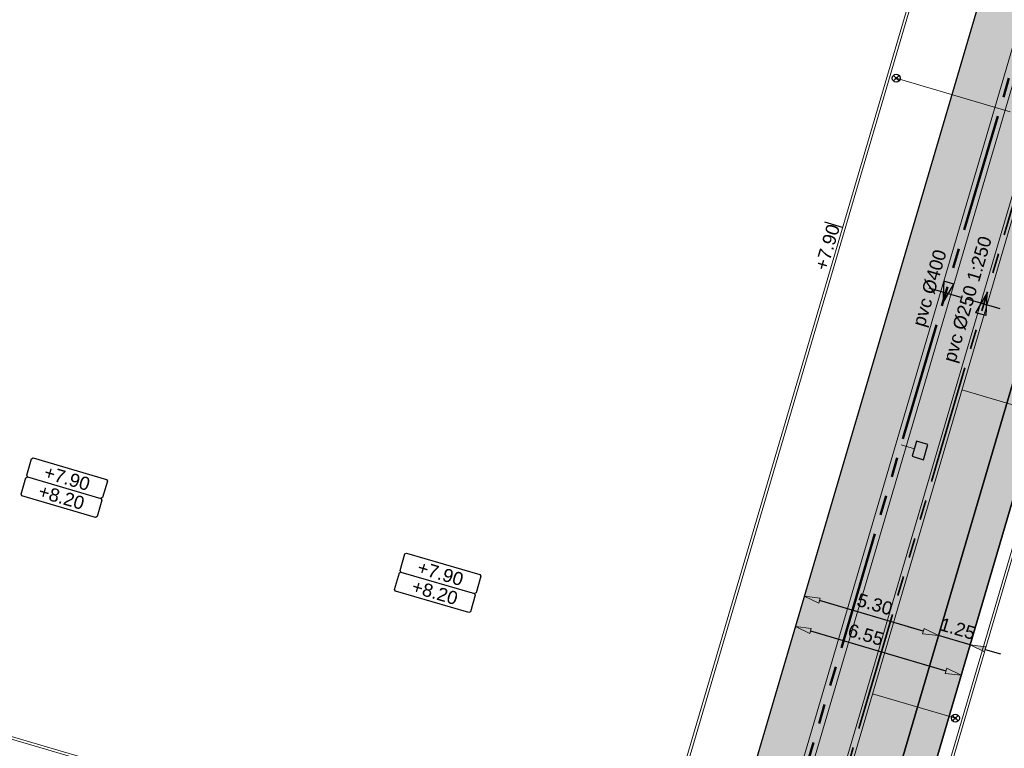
# Model space of a CAD drawing. Extents: x 98477 to 100410, y 398052 to 398969.
# Tile 346 of 374: x 98607 to 98644, y 398614 to 398642. Entities that reach past the tile are written whole.
import ezdxf
from ezdxf.enums import TextEntityAlignment as Align

# ---------------------------------------------------------------- set-up
doc = ezdxf.new("R2010")
doc.units = 0
for name, pattern in [('AL-NUTSTRACE', [17, 5, -3.5, 0, -3.5, 5]), ('RI-DWA', [9.75, 4.5, -0.75, 0.75, -0.75, 0.75, -0.75, 0.75, -0.75]), ('RI-RWA', [8.25, 4.5, -0.75, 0.75, -0.75, 0.75, -0.75])]:
    doc.linetypes.add(name, pattern=pattern)
for name, color, linetype, lineweight in [('N-GW-hoogtelijn laagte NAP +7.00', 100, 'AL-HOOGTELIJN +7.00', 18), ('N-GW-hoogtelijn laagte NAP +7.50', 90, 'AL-HOOGTELIJN +7.50', 18), ('N-GW-hoogtelijn laagte NAP +8.00', 80, 'AL-HOOGTELIJN +8.00', 18), ('N-KO-kantbegrenzing grondwerk', 70, 'Continuous', 25), ('N-KO-kantverharding', 2, 'Continuous', 25), ('N-RI-DWA hoofdriool', 24, 'RI-DWA', 35), ('N-RI-DWA hoofdriool buiswand', 24, 'Continuous', 13), ('N-RI-DWA huisaansluitleiding', 24, 'RI-DWA', 18), ('N-RI-DWA ontstoppingstuk', 24, 'Continuous', 25), ('N-RI-DWA strenginformatie', 24, 'Continuous', 25), ('N-RI-RWA hoofdriool', 162, 'RI-RWA', 50), ('N-RI-RWA hoofdriool buiswand', 162, 'Continuous', 13), ('N-RI-RWA kolkaansluitleiding', 132, 'RI-RWA', 18), ('N-RI-RWA strenginformatie', 162, 'Continuous', 25), ('N-RI-straatkolk', 7, 'Continuous', 25), ('N-RI-stroomrichting', 7, 'Continuous', 25), ("N-VH-arcering 'MAT' grijs 251", 251, 'Continuous', 18), ('N-VH-arcering printbeton', 8, 'Continuous', 9), ('X-AL-afwerkhoogte', 4, 'Continuous', 30), ('X-AL-hoogtelijn - Niv 1', 1, 'AL-HOOGTELIJN', 18), ('X-AL-maatvoering VERWERKT', 180, 'Continuous', 18), ('X-AL-nutstrace VERWERKT', 252, 'AL-NUTSTRACE', 18), ('X-AL-planhoogte brm', 10, 'Continuous', 25), ('X-AL-planhoogte wrm', 252, 'Continuous', 25), ('X-AL-planthoogte VERWERKT', 180, 'Continuous', 25), ('X-AL-rapporttekening blauw', 125, 'Continuous', 25)]:
    doc.layers.add(name, color=color, linetype=linetype, lineweight=lineweight)
for name, color, linetype, plot in [('X-AL-contourlijnen', 30, 'Continuous', False), ('X-AL-hulplijn', 30, 'Continuous', False), ('X-AL-hulplijn riolering', 30, 'Continuous', False)]:
    doc.layers.add(name, color=color, linetype=linetype, plot=plot)
doc.styles.add('CS Annotative', font='arial.ttf')
doc.styles.get("Standard").update_dxf_attribs({"font": 'txt.shx'})
doc.linetypes.add('AL-HOOGTELIJN', pattern='A,10,-1.5,["H",Standard,S=0.9,R=0,X=-0.3,Y=-0.45],-1.5,30', length=43)
doc.linetypes.add('AL-HOOGTELIJN +7.00', pattern='A,7.5,-1.5,["+7.00",Standard,S=0.9,R=0,X=-0.3,Y=-0.45],-4.5,22.5', length=36)
doc.linetypes.add('AL-HOOGTELIJN +7.50', pattern='A,7.5,-1.5,["+7.50",Standard,S=0.9,R=0,X=-0.3,Y=-0.45],-4.5,22.5', length=36)
doc.linetypes.add('AL-HOOGTELIJN +8.00', pattern='A,7.5,-1.5,["+8.00",Standard,S=0.9,R=0,X=-0.3,Y=-0.45],-4.5,22.5', length=36)
doc.dimstyles.new('CS Annotative', dxfattribs={"dimtxt": 2.5, "dimasz": 3, "dimexe": 0.18, "dimexo": 0.0625, "dimgap": 1, "dimtad": 1, "dimzin": 3, "dimdsep": 46, "dimtxsty": 'CS Annotative', "dimblk": 'CS Dimensionpijl', "dimcen": 0, "dimse1": 1, "dimse2": 1, "dimclrd": 256, "dimclre": 256, "dimadec": 0, "dimazin": 0, "dimtm": 1e-09, "dimtfac": 1, "dimtdec": 0, "dimtofl": 0, "dimtmove": 1, "dimatfit": 1, "dimfxl": 1, "dimtfillclr": 256, "dimtolj": 1, "dimtzin": 3, "dimarcsym": 0})

# ---------------------------------------------------------------- blocks, each defined once
blk = doc.blocks.new('*U487')
at = {"layer": 'N-RI-stroomrichting'}
h = blk.add_hatch(color=256, dxfattribs=at)
h.dxf.hatch_style = 1
h.paths.add_polyline_path([(-0.56, -1.92), (1.52, 1.64), (-0.39, 2.2)])
blk.add_lwpolyline([(-0.56, -1.92), (1.52, 1.64), (-0.39, 2.2)], close=True, dxfattribs=at)
at = {"layer": 'X-AL-hulplijn riolering'}
blk.add_lwpolyline([(3.12, -0.92), (-3.12, 0.92)], dxfattribs=at)
at = {"lineweight": 25, "style": 'CS Annotative'}
blk.add_attdef('Strenginformatie', text='', height=2.5, rotation=73.6, dxfattribs=at).set_placement((-3.12, 0.92), align=Align.MIDDLE_CENTER)
blk = doc.blocks.new('*U375')
at = {"layer": 'N-RI-stroomrichting'}
h = blk.add_hatch(color=256, dxfattribs=at)
h.dxf.hatch_style = 1
h.paths.add_polyline_path([(0.56, 1.92), (0.39, -2.2), (-1.52, -1.64)])
blk.add_lwpolyline([(0.56, 1.92), (0.39, -2.2), (-1.52, -1.64)], close=True, dxfattribs=at)
at = {"layer": 'X-AL-hulplijn riolering'}
blk.add_lwpolyline([(3.12, -0.92), (-3.12, 0.92)], dxfattribs=at)
at = {"lineweight": 25, "style": 'CS Annotative'}
blk.add_attdef('Strenginformatie', text='', height=2.5, rotation=73.6, dxfattribs=at).set_placement((-3.12, 0.92), align=Align.MIDDLE_CENTER)
blk = doc.blocks.new('*U280')
at = {"layer": 'X-AL-planhoogte brm', "flags": 128}
blk.add_lwpolyline([(-7.25, 3.75), (-7.5, 4), (-7.5, 7.25), (-7.25, 7.5), (7.25, 7.5), (7.5, 7.25), (7.5, 4), (7.25, 3.75)], dxfattribs=at)
at = {"layer": 'X-AL-planhoogte wrm', "flags": 128}
blk.add_lwpolyline([(7.5, 3.5), (7.5, 0.25), (7.25, 0), (-7.25, 0), (-7.5, 0.25), (-7.5, 3.5), (-7.25, 3.75), (7.25, 3.75)], close=True, dxfattribs=at)
at = {"layer": 'X-AL-planhoogte brm', "style": 'CS Annotative'}
blk.add_attdef('OMSCHRIJVING_afwerk', text='', height=2.5, dxfattribs=at).set_placement((0, 5.625), align=Align.MIDDLE_CENTER)
at = {"layer": 'X-AL-planhoogte wrm', "style": 'CS Annotative'}
blk.add_attdef('HOOGTE_eind', text='', height=2.5, dxfattribs=at).set_placement((0, 1.875), align=Align.MIDDLE_CENTER)
blk = doc.blocks.new('*U358')
at = {"layer": 'X-AL-hulplijn', "flags": 128}
blk.add_lwpolyline([(-0.336, 0.099), (0.336, -0.099)], dxfattribs=at)
at = {"layer": 'X-AL-planthoogte VERWERKT', "linetype": 'Continuous', "style": 'CS Annotative'}
blk.add_attdef('HOOGTE-LINKS', text='', height=0.5, rotation=253.6, dxfattribs=at).set_placement((0, 0), align=Align.MIDDLE_RIGHT)
blk = doc.blocks.new('*U801')
blk.add_lwpolyline([(-0.66, 1.76), (-1.5, -1.12), (0.66, -1.76), (1.5, 1.12)], close=True)
blk.add_solid([(-0.66, 1.76), (1.5, 1.12), (-0.66, 1.76), (-1.5, -1.12)])
blk = doc.blocks.new('CS Ontstoppingsstuk')
h = blk.add_hatch(color=256)
edge = h.paths.add_edge_path()
edge.add_arc((0, 0), 0.213, 358.5516, 718.5516)
at = {"lineweight": 18, "flags": 128}
for points in [[(-0.53, -0.53), (0.53, 0.53)], [(0.53, -0.53), (-0.53, 0.53)]]:
    blk.add_lwpolyline(points, dxfattribs=at)
blk.add_circle((0, 0), 0.75)
at = {"lineweight": 18}
blk.add_circle((0, 0), 0.213, dxfattribs=at)
blk = doc.blocks.new('CS Dimensionpijl')
h = blk.add_hatch(color=256)
h.dxf.hatch_style = 1
h.paths.add_polyline_path([(-1, -0.167), (0, 0), (-1, 0.167)])
at = {"flags": 128}
blk.add_lwpolyline([(0, 0.5), (0, -0.5)], dxfattribs=at)
blk.add_lwpolyline([(-1, -0.167), (0, 0), (-1, 0.167)], close=True, dxfattribs=at)
blk = doc.blocks.new('*D1096')
at = {"layer": 'X-AL-maatvoering VERWERKT', "linetype": 'Continuous', "lineweight": -2, "transparency": 16777216}
for p, q in [((98640.942, 398618.8), (98640.366, 398618.969)), ((98642.717, 398618.277), (98641.518, 398618.63)), ((98643.292, 398618.108), (98643.868, 398617.939))]:
    blk.add_line(p, q, dxfattribs=at)
at = {"layer": 'X-AL-maatvoering VERWERKT', "lineweight": -2, "transparency": 16777216, "xscale": 0.6000000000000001, "yscale": 0.6000000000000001, "zscale": 0.6000000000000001}
for p, rotation in [((98641.518, 398618.63), 343.5999999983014), ((98642.717, 398618.277), 163.5999999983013)]:
    blk.add_blockref('CS Dimensionpijl', p, dxfattribs=dict(at, rotation=rotation))
at = {"layer": 'X-AL-maatvoering VERWERKT', "color": 0, "transparency": 16777216, "insert": (98642.246, 398618.891), "char_height": 0.5, "attachment_point": 5, "rotation": 343.6, "style": 'CS Annotative'}
blk.add_mtext('\\A1;1.25', dxfattribs=at)
blk = doc.blocks.new('*D1063')
at = {"layer": 'X-AL-maatvoering VERWERKT', "linetype": 'Continuous', "lineweight": -2, "transparency": 16777216}
blk.add_line((98640.942, 398618.8), (98637.009, 398619.957), dxfattribs=at)
at = {"layer": 'X-AL-maatvoering VERWERKT', "lineweight": -2, "transparency": 16777216, "xscale": 0.6000000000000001, "yscale": 0.6000000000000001, "zscale": 0.6000000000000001}
for p, rotation in [((98636.433, 398620.127), 163.5999999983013), ((98641.518, 398618.63), 343.5999999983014)]:
    blk.add_blockref('CS Dimensionpijl', p, dxfattribs=dict(at, rotation=rotation))
at = {"layer": 'X-AL-maatvoering VERWERKT', "color": 0, "transparency": 16777216, "insert": (98639.104, 398619.816), "char_height": 0.5, "attachment_point": 5, "rotation": 343.6, "style": 'CS Annotative'}
blk.add_mtext('\\A1;5.30', dxfattribs=at)
blk = doc.blocks.new('*D1187')
at = {"layer": 'X-AL-maatvoering VERWERKT', "linetype": 'Continuous', "lineweight": -2, "transparency": 16777216}
blk.add_line((98636.67, 398618.806), (98641.802, 398617.296), dxfattribs=at)
at = {"layer": 'X-AL-maatvoering VERWERKT', "lineweight": -2, "transparency": 16777216, "xscale": 0.6000000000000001, "yscale": 0.6000000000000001, "zscale": 0.6000000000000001}
for p, rotation in [((98636.094, 398618.976), 163.5999999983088), ((98642.378, 398617.126), 343.5999999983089)]:
    blk.add_blockref('CS Dimensionpijl', p, dxfattribs=dict(at, rotation=rotation))
at = {"layer": 'X-AL-maatvoering VERWERKT', "color": 0, "transparency": 16777216, "insert": (98638.765, 398618.664), "char_height": 0.5, "attachment_point": 5, "rotation": 343.6, "style": 'CS Annotative'}
blk.add_mtext('\\A1;6.55', dxfattribs=at)

msp = doc.modelspace()

# ---------------------------------------------------------------- hatches: boundary and pattern name
at = {"layer": "N-VH-arcering 'MAT' grijs 251"}
h = msp.add_hatch(color=256, dxfattribs=at)
h.dxf.hatch_style = 1
edge = h.paths.add_edge_path()
edge.add_line((98718.434, 398647.981), (98740.432, 398722.726))
edge.add_arc((98746.188, 398721.032), 6, 82.3763, 163.6, ccw=False)
edge.add_line((98746.984, 398726.979), (98729.434, 398729.328))
edge.add_arc((98728.638, 398723.381), 6, -16.4, 82.3763, ccw=False)
edge.add_line((98734.393, 398721.687), (98714.444, 398653.903))
edge.add_arc((98708.928, 398655.527), 5.75, 238.6, 343.6, ccw=False)
edge.add_line((98705.932, 398650.619), (98682.963, 398664.639))
edge.add_line((98682.963, 398664.639), (98663.72, 398676.385))
edge.add_arc((98658.379, 398667.636), 10.25, 58.6, 73.6)
edge.add_line((98661.273, 398677.469), (98653.945, 398679.626))
edge.add_line((98653.945, 398679.626), (98652.691, 398675.367))
edge.add_line((98652.691, 398675.367), (98650.469, 398667.818))
edge.add_line((98650.469, 398667.818), (98633.218, 398609.204))
edge.add_arc((98628.662, 398610.545), 4.75, 253.6, 343.6, ccw=False)
edge.add_line((98627.321, 398605.988), (98591.634, 398616.491))
edge.add_line((98591.634, 398616.491), (98590.138, 398611.407))
edge.add_line((98590.138, 398611.407), (98624.461, 398601.305))
edge.add_line((98624.461, 398601.305), (98625.824, 398600.904))
edge.add_arc((98624.483, 398596.347), 4.75, -16.4, 73.6, ccw=False)
edge.add_line((98629.04, 398595.006), (98623.111, 398574.861))
edge.add_arc((98618.554, 398576.202), 4.75, 253.6, 343.6, ccw=False)
edge.add_line((98617.213, 398571.645), (98607.572, 398574.482))
edge.add_line((98607.572, 398574.482), (98591.464, 398519.754))
edge.add_line((98591.464, 398519.754), (98590.853, 398517.678))
edge.add_arc((98592.052, 398517.325), 1.25, 163.6, 293.1521)
edge.add_arc((98619.968, 398452.043), 69.75, 95.80615, 113.15207, ccw=False)
edge.add_line((98612.912, 398521.435), (98618.304, 398539.756))
edge.add_line((98618.304, 398539.756), (98653.286, 398658.615))
edge.add_line((98653.286, 398658.615), (98656.011, 398667.876))
edge.add_arc((98660.568, 398666.535), 4.75, 58.6, 163.6, ccw=False)
edge.add_line((98663.043, 398670.589), (98680.495, 398659.936))
edge.add_line((98680.495, 398659.936), (98683.544, 398658.075))
edge.add_line((98683.544, 398658.075), (98686.655, 398656.176))
edge.add_line((98686.655, 398656.176), (98649.885, 398531.243))
edge.add_line((98649.885, 398531.243), (98654.969, 398529.747))
edge.add_line((98654.969, 398529.747), (98655.605, 398531.905))
edge.add_line((98655.605, 398531.905), (98658.428, 398541.498))
edge.add_line((98658.428, 398541.498), (98659.134, 398543.897))
edge.add_line((98659.134, 398543.897), (98662.663, 398555.888))
edge.add_line((98662.663, 398555.888), (98663.369, 398558.286))
edge.add_line((98663.369, 398558.286), (98665.487, 398565.481))
edge.add_line((98665.487, 398565.481), (98667.406, 398572.005))
edge.add_line((98667.406, 398572.005), (98670.936, 398583.996))
edge.add_line((98670.936, 398583.996), (98671.642, 398586.394))
edge.add_line((98671.642, 398586.394), (98675.171, 398598.386))
edge.add_line((98675.171, 398598.386), (98675.877, 398600.784))
edge.add_line((98675.877, 398600.784), (98677.288, 398605.581))
edge.add_line((98677.288, 398605.581), (98678.841, 398610.857))
edge.add_line((98678.841, 398610.857), (98682.371, 398622.848))
edge.add_line((98682.371, 398622.848), (98683.076, 398625.246))
edge.add_line((98683.076, 398625.246), (98686.606, 398637.238))
edge.add_line((98686.606, 398637.238), (98690.564, 398650.687))
edge.add_arc((98692.243, 398650.193), 1.75, 148.6, 163.6, ccw=False)
edge.add_line((98690.749, 398651.104), (98691.893, 398652.979))
edge.add_line((98691.893, 398652.979), (98696.622, 398650.092))
edge.add_line((98696.622, 398650.092), (98719.046, 398636.405))
edge.add_line((98719.046, 398636.405), (98725.57, 398632.423))
edge.add_line((98725.57, 398632.423), (98728.331, 398636.946))
edge.add_line((98728.331, 398636.946), (98721.808, 398640.928))
edge.add_line((98721.808, 398640.928), (98720.954, 398641.449))
edge.add_arc((98723.95, 398646.357), 5.75, 163.6, 238.6, ccw=False)
edge = h.paths.add_edge_path(flags=16)
edge.add_line((98619.017, 398560.951), (98618.311, 398558.552))
edge.add_line((98618.311, 398558.552), (98614.782, 398546.561))
edge.add_line((98614.782, 398546.561), (98614.076, 398544.163))
edge.add_line((98614.076, 398544.163), (98609.841, 398529.773))
edge.add_arc((98605.284, 398531.114), 4.75, 163.6, 343.6, ccw=False)
edge.add_line((98600.727, 398532.455), (98602.845, 398539.65))
edge.add_line((98602.845, 398539.65), (98603.55, 398542.048))
edge.add_line((98603.55, 398542.048), (98607.08, 398554.04))
edge.add_line((98607.08, 398554.04), (98607.786, 398556.438))
edge.add_line((98607.786, 398556.438), (98609.903, 398563.633))
edge.add_arc((98614.46, 398562.292), 4.75, -16.4, 163.6, ccw=False)
at = {"layer": 'N-VH-arcering printbeton'}
h = msp.add_hatch(dxfattribs=at)
h.set_pattern_fill('CS-PRINTBETON', color=256)
h.set_pattern_definition([(28.6, (19451.65486, 79593.082), (-0.239345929, 0.4389914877), []), (28.6, (19451.9906, 79592.98316), (-0.239345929, 0.4389914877), [0.5, -0.2])])
edge = h.paths.add_edge_path()
edge.add_arc((98660.568, 398666.535), 4.75, 58.6, 163.6)
edge.add_line((98656.011, 398667.876), (98653.286, 398658.615))
edge.add_line((98653.286, 398658.615), (98618.304, 398539.756))
edge.add_line((98618.304, 398539.756), (98613.338, 398522.884))
edge.add_line((98613.338, 398522.884), (98614.537, 398522.531))
edge.add_line((98614.537, 398522.531), (98657.063, 398667.023))
edge.add_arc((98660.805, 398665.922), 3.9, 58.6, 163.6, ccw=False)
edge.add_line((98662.837, 398669.251), (98686.289, 398654.935))
edge.add_line((98686.289, 398654.935), (98686.655, 398656.176))
edge.add_line((98686.655, 398656.176), (98683.544, 398658.075))
edge.add_line((98683.544, 398658.075), (98680.495, 398659.936))
edge.add_line((98680.495, 398659.936), (98663.043, 398670.589))
at = {"layer": 'X-AL-rapporttekening blauw'}
h = msp.add_hatch(dxfattribs=at)
h.set_pattern_fill('ANSI31', color=256, scale=20)
h.set_pattern_definition([(45, (0, 0), (-0.3535533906, 0.3535533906), [])])
edge = h.paths.add_edge_path()
edge.add_arc((98577.958, 398623.227), 2.5, 253.6, 342.742)
edge.add_line((98580.346, 398622.485), (98611.721, 398723.479))
edge.add_arc((98796.652, 398666.028), 193.65, 158.04987, 162.74197, ccw=False)
edge.add_arc((98618.663, 398737.76), 1.75, 79.5398, 158.0499, ccw=False)
edge.add_line((98618.981, 398739.481), (98652.828, 398733.232))
edge.add_arc((98744.558, 399230.086), 505.25, 259.53976, 262.56197)
edge.add_line((98679.151, 398729.087), (98729.343, 398722.534))
edge.add_arc((98729.615, 398724.617), 2.1, 262.562, 352.562)
edge.add_line((98731.697, 398724.345), (98731.833, 398725.386))
edge.add_arc((98729.75, 398725.658), 2.1, 352.562, 442.562)
edge.add_line((98730.022, 398727.74), (98679.831, 398734.293))
edge.add_arc((98744.558, 399230.086), 500, 259.53976, 262.56197, ccw=False)
edge.add_line((98653.781, 398738.395), (98619.934, 398744.644))
edge.add_arc((98618.663, 398737.76), 7, 79.5398, 158.0499)
edge.add_arc((98796.652, 398666.028), 198.9, 158.04987, 162.74197)
edge.add_line((98606.707, 398725.037), (98575.331, 398624.039))
edge.add_arc((98577.718, 398623.297), 2.5, 162.742, 253.6)
edge.add_line((98577.012, 398620.899), (98577.252, 398620.829))

# ---------------------------------------------------------------- linework, layer by layer
at = {"layer": 'N-GW-hoogtelijn laagte NAP +7.00', "flags": 128}
msp.add_lwpolyline([(98713.2, 398662.96), (98726.959, 398709.709, 0.459082), (98720.365, 398719.894), (98695.616, 398723.269), (98660.636, 398728.038), (98657.275, 398728.496), (98627.442, 398734.004, 0.384166), (98618.315, 398728.396), (98614.39, 398715.059, 0.414214), (98621.159, 398702.643), (98648.5, 398694.596, -0.414214), (98651.885, 398688.388), (98651.885, 398688.388, -0.414214), (98645.677, 398685.003), (98626.068, 398690.774, 0.345261), (98614.602, 398686.213, 0.03982), (98587.069, 398628.869, 0.026816), (98583.754, 398618.676), (98578.455, 398598.821, -0.01473), (98577.612, 398595.998, 0.002446), (98575.634, 398589.925, 0.046512), (98573.515, 398580.316, -0.064748), (98570.477, 398568.581, 0.030473), (98565.856, 398554.718), (98555.163, 398514.654, 0.376291), (98559.545, 398505.789, 0.198018), (98577.075, 398505.771), (98594.878, 398513.088, -0.072442), (98613.333, 398517.709, -0.061584), (98622.165, 398517.512, 0.041444), (98637.691, 398516.54), (98672.744, 398517.254, 0.327013), (98687.768, 398528.733), (98716.537, 398626.484, -0.671875), (98721.603, 398626.999, -0.196262), (98721.68, 398626.247), (98688.128, 398512.249, -0.323087), (98687.203, 398511.532, -0.009375), (98687.001, 398511.529)], format="xyb", dxfattribs=at)
at = {"layer": 'N-GW-hoogtelijn laagte NAP +7.50', "flags": 128}
msp.add_lwpolyline([(98717.15, 398633.877), (98686.329, 398529.157, -0.327013), (98672.714, 398518.754), (98637.66, 398518.04, -0.041444), (98622.382, 398518.996, 0.061584), (98613.182, 398519.201, 0.072442), (98594.307, 398514.476), (98576.505, 398507.159, -0.198018), (98560.118, 398507.175, -0.376291), (98556.613, 398514.267), (98567.305, 398554.331, -0.030473), (98571.868, 398568.021, 0.064748), (98575.004, 398580.131, -0.046512), (98577.062, 398589.467, -0.016929), (98591.928, 398630.99, -0.128364), (98597.904, 398639.136, 0.17843), (98620.305, 398676.917, -0.52596), (98637.606, 398684.651), (98644.542, 398680.418, 0.493145), (98651.943, 398683.274), (98654.384, 398691.568, 0.414214), (98650.999, 398697.776), (98619.294, 398707.107)], format="xyb", dxfattribs=at)
at = {"layer": 'N-GW-hoogtelijn laagte NAP +8.00'}
msp.add_lwpolyline([(98715.711, 398634.301), (98684.89, 398529.58, -0.327013), (98672.683, 398520.253), (98637.63, 398519.54, -0.041444), (98622.6, 398520.48, 0.061584), (98613.031, 398520.694, 0.072442), (98593.737, 398515.863), (98575.934, 398508.546, -0.198018), (98560.691, 398508.561, -0.376291), (98558.062, 398513.88), (98568.755, 398553.944, -0.030473), (98573.26, 398567.461, 0.064748), (98576.492, 398579.945, -0.046512), (98578.491, 398589.01, -0.016929), (98593.322, 398630.437, -0.128364), (98598.85, 398637.972, 0.17843), (98621.78, 398676.646, -0.52596), (98636.825, 398683.371), (98650.991, 398674.724), (98655.541, 398690.185)], format="xyb", dxfattribs=at)
at = {"layer": 'N-KO-kantbegrenzing grondwerk', "flags": 128}
msp.add_lwpolyline([(98686.289, 398654.935), (98662.837, 398669.251, 0.493145), (98657.063, 398667.023), (98614.537, 398522.531), (98613.338, 398522.884)], format="xyb", dxfattribs=at)
at = {"layer": 'N-KO-kantverharding', "flags": 128}
msp.add_lwpolyline([(98650.469, 398667.818), (98633.218, 398609.204, -0.414214), (98627.321, 398605.988), (98591.634, 398616.491), (98590.138, 398611.407), (98624.461, 398601.305), (98625.824, 398600.904, -0.414214), (98629.04, 398595.006), (98623.111, 398574.861, -0.414214), (98617.213, 398571.645), (98607.572, 398574.482), (98591.464, 398519.754), (98590.853, 398517.678, 0.634326), (98592.544, 398516.176, -0.075831), (98612.912, 398521.435), (98618.304, 398539.756), (98653.286, 398658.615)], format="xyb", dxfattribs=at)
at = {"layer": 'N-RI-DWA hoofdriool'}
msp.add_lwpolyline([(98656.289, 398675.549), (98634.179, 398600.426)], dxfattribs=at)
at = {"layer": 'N-RI-DWA hoofdriool buiswand', "flags": 128}
for points in [[(98656.169, 398675.584), (98634.059, 398600.461)], [(98656.409, 398675.513), (98634.299, 398600.39)]]:
    msp.add_lwpolyline(points, dxfattribs=at)
at = {"layer": 'N-RI-DWA huisaansluitleiding', "flags": 128}
for points in [[(98639.917, 398639.756), (98645.169, 398638.21)], [(98645.549, 398627.014), (98642.407, 398627.939)], [(98642.161, 398615.502), (98639.019, 398616.427)]]:
    msp.add_lwpolyline(points, dxfattribs=at)
at = {"layer": 'N-RI-RWA hoofdriool'}
msp.add_lwpolyline([(98655.415, 398677.891), (98633.164, 398602.288)], dxfattribs=at)
at = {"layer": 'N-RI-RWA hoofdriool buiswand', "flags": 128}
for points in [[(98655.223, 398677.947), (98632.972, 398602.345)], [(98655.606, 398677.834), (98633.355, 398602.232)]]:
    msp.add_lwpolyline(points, dxfattribs=at)
at = {"layer": 'N-RI-RWA kolkaansluitleiding', "flags": 128}
msp.add_lwpolyline([(98640.605, 398625.714), (98640.102, 398625.862)], dxfattribs=at)
at = {"layer": 'X-AL-contourlijnen', "flags": 128}
msp.add_lwpolyline([(98663.043, 398670.589, 0.493145), (98656.011, 398667.876), (98653.286, 398658.615), (98618.304, 398539.756), (98613.338, 398522.884), (98614.537, 398522.531), (98657.063, 398667.023, -0.493145), (98662.837, 398669.251), (98686.289, 398654.935), (98686.655, 398656.176), (98683.544, 398658.075), (98680.495, 398659.936)], format="xyb", close=True, dxfattribs=at)
msp.add_lwpolyline([(98650.469, 398667.818), (98633.218, 398609.204, -0.414214), (98627.321, 398605.988), (98591.634, 398616.491), (98590.138, 398611.407), (98624.461, 398601.305), (98625.824, 398600.904, -0.414214), (98629.04, 398595.006), (98623.111, 398574.861, -0.414214), (98617.213, 398571.645), (98607.572, 398574.482), (98591.464, 398519.754), (98590.853, 398517.678, 0.634326), (98592.544, 398516.176, -0.075831), (98612.912, 398521.435), (98618.304, 398539.756), (98653.286, 398658.615)], format="xyb", dxfattribs=at)
at = {"layer": 'X-AL-hoogtelijn - Niv 1', "flags": 128}
for points in [[(98649.961, 398674.767), (98636.564, 398682.944, 0.52596), (98622.272, 398676.555, -0.17843), (98599.166, 398637.584, 0.093922), (98594.842, 398632.461, 0.006658), (98589.716, 398619.61), (98626.381, 398608.819, 0.414222), (98631.348, 398611.527)], [(98649.843, 398674.721), (98636.512, 398682.859, 0.52596), (98622.37, 398676.537, -0.17843), (98599.229, 398637.506, 0.093837), (98594.932, 398632.417, 0.006603), (98589.848, 398619.675), (98626.41, 398608.915, 0.414222), (98631.252, 398611.555)], [(98615.204, 398523.027, -0.045948), (98623.684, 398522.124, 0.060502), (98645.201, 398520.464), (98683.995, 398652.276, 0.339454), (98682.242, 398656.82), (98663.355, 398668.349, 0.493136), (98657.285, 398666.007)], [(98615.337, 398523.125, -0.04524), (98623.704, 398522.222, 0.060301), (98645.125, 398520.561), (98683.899, 398652.304, 0.339454), (98682.19, 398656.734), (98663.303, 398668.263, 0.493136), (98657.381, 398665.978)]]:
    msp.add_lwpolyline(points, format="xyb", close=True, dxfattribs=at)
at = {"layer": 'X-AL-nutstrace VERWERKT', "const_width": 1.5, "flags": 128}
msp.add_lwpolyline([(98716.373, 398637.45), (98663.227, 398669.891, 0.493145), (98656.344, 398667.235), (98613.606, 398522.024), (98615.049, 398521.6), (98613.374, 398515.924, 0.131772), (98613.149, 398506.627, 0.115449)], format="xyb", dxfattribs=at)

# ---------------------------------------------------------------- block references
at = {"layer": 'N-RI-DWA ontstoppingstuk', "xscale": 0.2, "yscale": 0.2, "zscale": 0.2}
for p in [(98639.917, 398639.756), (98642.161, 398615.502)]:
    msp.add_blockref('CS Ontstoppingsstuk', p, dxfattribs=at)
at = {"layer": 'N-RI-DWA strenginformatie'}
ref = msp.add_blockref('*U375', (98643.235, 398631.196), dxfattribs=dict(at, xscale=0.2, yscale=0.2, zscale=0.2))
ref.add_attrib('Strenginformatie', 'pvc %%C250 1:250', dxfattribs={"linetype": 'Continuous', "lineweight": 25, "height": 0.5, "rotation": 73.6, "style": 'CS Annotative'}).set_placement((98642.612, 398631.379), align=Align.MIDDLE_CENTER)
at = {"layer": 'N-RI-RWA strenginformatie'}
ref = msp.add_blockref('*U487', (98641.796, 398631.619), dxfattribs=dict(at, xscale=0.2, yscale=0.2, zscale=0.2))
ref.add_attrib('Strenginformatie', 'pvc %%C400', dxfattribs={"linetype": 'Continuous', "lineweight": 25, "height": 0.5, "rotation": 73.6, "style": 'CS Annotative'}).set_placement((98641.173, 398631.803), align=Align.MIDDLE_CENTER)
at = {"layer": 'N-RI-straatkolk', "xscale": 0.2, "yscale": 0.2, "zscale": 0.2}
msp.add_blockref('*U801', (98640.821, 398625.65), dxfattribs=at)
at = {"layer": 'X-AL-afwerkhoogte'}
ref = msp.add_blockref('*U280', (98608.168, 398623.52), dxfattribs=dict(at, xscale=0.2, yscale=0.2, zscale=0.2, rotation=343.6000000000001))
ref.add_attrib('OMSCHRIJVING_afwerk', '+7.90', dxfattribs={"layer": 'X-AL-planhoogte brm', "linetype": 'Continuous', "height": 0.5, "rotation": 343.6, "style": 'CS Annotative'}).set_placement((98608.485, 398624.599), align=Align.MIDDLE_CENTER)
ref.add_attrib('HOOGTE_eind', '+8.20', dxfattribs={"layer": 'X-AL-planhoogte wrm', "linetype": 'Continuous', "height": 0.5, "rotation": 343.6, "style": 'CS Annotative'}).set_placement((98608.274, 398623.879), align=Align.MIDDLE_CENTER)
ref = msp.add_blockref('*U280', (98622.323, 398619.912), dxfattribs=dict(at, xscale=0.2, yscale=0.2, zscale=0.2, rotation=343.6000000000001))
ref.add_attrib('OMSCHRIJVING_afwerk', '+7.90', dxfattribs={"layer": 'X-AL-planhoogte brm', "linetype": 'Continuous', "height": 0.5, "rotation": 343.6, "style": 'CS Annotative'}).set_placement((98622.64, 398620.991), align=Align.MIDDLE_CENTER)
ref.add_attrib('HOOGTE_eind', '+8.20', dxfattribs={"layer": 'X-AL-planhoogte wrm', "linetype": 'Continuous', "height": 0.5, "rotation": 343.6, "style": 'CS Annotative'}).set_placement((98622.429, 398620.272), align=Align.MIDDLE_CENTER)
at = {"layer": 'X-AL-planthoogte VERWERKT', "rotation": 179.9999999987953}
msp.add_blockref('*U358', (98637.551, 398634.198), dxfattribs=at).add_auto_attribs({'HOOGTE-LINKS': '+7.90'})

# ---------------------------------------------------------------- dimensions: what is measured, and where the dimension line sits
at = {"layer": 'X-AL-maatvoering VERWERKT'}
for base, p1, p2, angle, picture, middle in [((98642.378, 398617.126), (98636.433, 398620.127), (98642.717, 398618.277), 343.6, '*D1187', (98638.637, 398618.227)), ((98641.518, 398618.63), (98642.717, 398618.277), (98641.518, 398618.63), 163.6, '*D1096', (98642.117, 398618.454))]:
    dim = msp.add_linear_dim(base=base, p1=p1, p2=p2, angle=angle, dimstyle='CS Annotative', dxfattribs=at)
    dim.commit()
    dim.dimension.update_dxf_attribs({"geometry": picture, "text_midpoint": middle, "dimtype": 161})
dim = msp.add_linear_dim(base=(98636.433, 398620.127), p1=(98641.518, 398618.63), p2=(98636.433, 398620.127), angle=343.6, dimstyle='CS Annotative', dxfattribs=at)
dim.commit()
dim.dimension.update_dxf_attribs({"geometry": '*D1063', "text_midpoint": (98639.104, 398619.816)})

doc.saveas('drawing.dxf')
